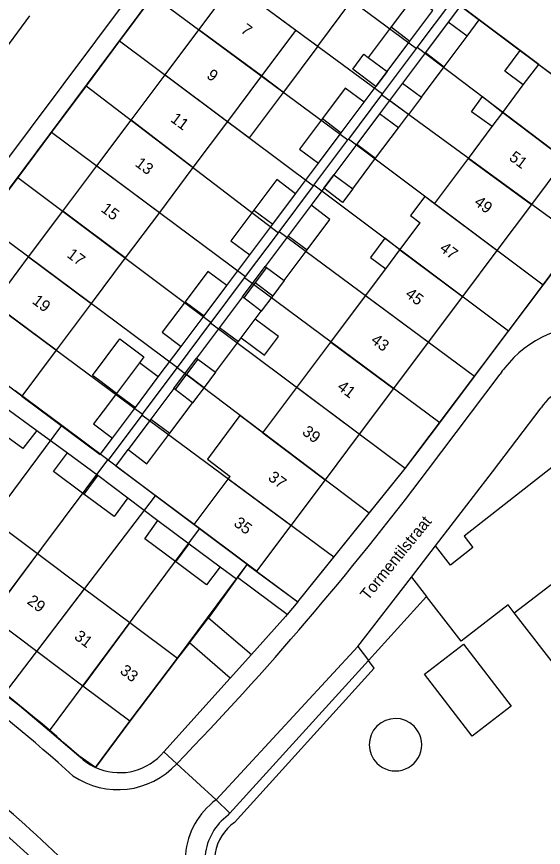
# Model space of a CAD drawing. Extents: x 194485 to 197793, y 468269 to 470822.
# Drawn here: x 195945.7 to 196000.9, y 469994.4 to 470081.5 of the extents above; entities that cross this region are included whole.
import ezdxf

# ---------------------------------------------------------------- set-up
doc = ezdxf.new("R2010")
doc.units = 0
for name, color, linetype in [('BGT grensvlak gebouwinstallatie plus 1', 7, 'Continuous'), ('BGT grensvlak onbegroeid terreindeel', 7, 'Continuous'), ('BGT grensvlak overig bouwwerk uitbreiding populatie', 7, 'Continuous'), ('BGT grensvlak pand op maaiveld', 7, 'Continuous'), ('BGT grensvlak pand op maaiveld LR', 7, 'Continuous'), ('BGT grensvlak wegdeel', 7, 'Continuous'), ('BGT tekst huisnummerreeks', 7, 'Continuous'), ('BGT tekst openbare ruimte label weg', 7, 'Continuous'), ('GEM grensvlak WOZ_BRK percelen', 7, 'Continuous')]:
    doc.layers.add(name, color=color, linetype=linetype)

msp = doc.modelspace()

# ---------------------------------------------------------------- linework, layer by layer
at = {"layer": 'BGT grensvlak gebouwinstallatie plus 1'}
for p, q in [((195992.933, 470079.494), (195994.217, 470081.207)), ((195977.275, 470078.438), (195973.685, 470073.638)), ((195996.88, 470075.837), (195998.493, 470078.004)), ((196000.442, 470076.544), (195998.493, 470078.004)), ((195998.829, 470074.388), (195996.88, 470075.837)), ((195971.387, 470075.326), (195973.685, 470073.638)), ((195986.169, 470074.578), (195984.79, 470072.736)), ((195988.146, 470073.098), (195986.784, 470071.279)), ((195993.404, 470071.573), (195994.548, 470073.163)), ((195994.548, 470073.163), (195996.67, 470071.503)), ((195984.79, 470072.736), (195983.766, 470071.369)), ((195986.784, 470071.279), (195984.79, 470072.736)), ((195985.744, 470069.889), (195986.784, 470071.279)), ((195995.576, 470070.041), (195993.404, 470071.573)), ((195984.301, 470058.309), (195982.803, 470056.307)), ((195985.901, 470057.109), (195984.301, 470058.309)), ((195982.803, 470056.307), (195984.403, 470055.107)), ((195971.921, 470055.258), (195970.72, 470053.654)), ((195973.761, 470053.88), (195972.56, 470052.276)), ((195970.72, 470053.654), (195969.519, 470052.049)), ((195970.72, 470053.654), (195972.56, 470052.276)), ((195972.56, 470052.276), (195971.359, 470050.671)), ((195953.683, 470043.928), (195956.556, 470047.757)), ((195956.556, 470047.757), (195959.069, 470045.871)), ((195959.069, 470045.871), (195958.595, 470045.246)), ((195964.726, 470045.646), (195963.528, 470044.044)), ((195966.566, 470044.268), (195965.368, 470042.667)), ((195954.288, 470043.474), (195953.683, 470043.928)), ((195956.196, 470042.042), (195954.288, 470043.474)), ((195963.528, 470044.044), (195962.329, 470042.442)), ((195963.528, 470044.044), (195965.368, 470042.667)), ((195965.368, 470042.667), (195964.17, 470041.065))]:
    msp.add_line(p, q, dxfattribs=at)
for points in [[(195994.217, 470081.207), (195992.24, 470082.688), (195990.956, 470080.974)], [(195984.549, 470075.784), (195983.378, 470074.22), (195980.953, 470076.036), (195982.123, 470077.6), (195982.572, 470077.264)], [(195967.82, 470070.557), (195970.122, 470068.835), (195973.689, 470073.604), (195971.387, 470075.326)], [(195980.958, 470063.494), (195979.892, 470062.07), (195977.914, 470063.55), (195978.98, 470064.974)]]:
    msp.add_lwpolyline(points, dxfattribs=at)
at = {"layer": 'BGT grensvlak onbegroeid terreindeel'}
for p, q in [((195968.757, 470022.581), (195965.819, 470018.505)), ((195963.843, 470015.898), (195962.601, 470014.26)), ((195957.597, 470007.658), (195953.99, 470002.83))]:
    msp.add_line(p, q, dxfattribs=at)
msp.add_lwpolyline([(195968.557, 469997.057), (195983.204, 470013.223), (195982.591, 470014.035)], dxfattribs=at)
for centre, radius, start, end in [((195985.43, 470005.199), 2.75, 45.01469, 224.98531), ((195985.43, 470005.199), 2.75, 224.98527, 45.01473), ((195971.432, 469992.991), 4.979, 125.26249, 215.44158)]:
    msp.add_arc(centre, radius, start, end, dxfattribs=at)
at = {"layer": 'BGT grensvlak overig bouwwerk uitbreiding populatie'}
for p, q in [((195973.168, 470048.003), (195970.724, 470049.823)), ((195969.254, 470047.859), (195971.704, 470046.034)), ((195971.704, 470046.034), (195973.168, 470048.003))]:
    msp.add_line(p, q, dxfattribs=at)
at = {"layer": 'BGT grensvlak pand op maaiveld'}
for p, q in [((195964.819, 470080.18), (195968.416, 470084.985)), ((195986.945, 470078.985), (195989.341, 470082.185)), ((195990.956, 470080.974), (195988.563, 470077.776)), ((195992.933, 470079.494), (195990.956, 470080.974)), ((195961.277, 470075.449), (195964.819, 470080.18)), ((195974.993, 470080.145), (195971.387, 470075.326)), ((195974.993, 470080.145), (195977.275, 470078.438)), ((195984.968, 470080.465), (195982.572, 470077.264)), ((195990.54, 470076.296), (195992.933, 470079.494)), ((195984.549, 470075.784), (195986.945, 470078.985)), ((195988.563, 470077.776), (195986.169, 470074.578)), ((195982.572, 470077.264), (195984.549, 470075.784)), ((195998.829, 470074.388), (196000.442, 470076.544)), ((196000.442, 470076.544), (196006.99, 470071.641)), ((195988.146, 470073.098), (195990.54, 470076.296)), ((195957.716, 470070.692), (195961.277, 470075.449)), ((195971.387, 470075.326), (195967.82, 470070.557)), ((195986.169, 470074.578), (195988.146, 470073.098)), ((195996.67, 470071.503), (195998.829, 470074.388)), ((195979.753, 470069.38), (195982.146, 470072.576)), ((195983.766, 470071.369), (195981.373, 470068.172)), ((195985.744, 470069.889), (195983.766, 470071.369)), ((195995.576, 470070.041), (195996.67, 470071.503)), ((195954.134, 470065.906), (195957.716, 470070.692)), ((195967.82, 470070.557), (195964.206, 470065.727)), ((195983.351, 470066.692), (195985.744, 470069.889)), ((195993.067, 470066.687), (195995.576, 470070.041)), ((195977.359, 470066.184), (195979.753, 470069.38)), ((195981.373, 470068.172), (195978.98, 470064.974)), ((195980.958, 470063.494), (195983.351, 470066.692)), ((195989.51, 470061.933), (195993.067, 470066.687)), ((196003.194, 470066.57), (195999.67, 470061.861)), ((195950.569, 470061.144), (195954.134, 470065.906)), ((195964.206, 470065.727), (195960.689, 470061.026)), ((195978.98, 470064.974), (195980.958, 470063.494)), ((195972.563, 470059.779), (195974.962, 470062.983)), ((195988.496, 470062.692), (195986.998, 470060.691)), ((195989.51, 470061.933), (195988.496, 470062.692)), ((195976.577, 470061.763), (195974.181, 470058.562)), ((195999.67, 470061.861), (195996.051, 470057.026)), ((195946.981, 470056.352), (195950.569, 470061.144)), ((195960.689, 470061.026), (195957.107, 470056.238)), ((195985.901, 470057.109), (195988.012, 470059.932)), ((195986.998, 470060.691), (195988.012, 470059.932)), ((195970.164, 470056.574), (195972.563, 470059.779)), ((195974.181, 470058.562), (195971.784, 470055.36)), ((195973.761, 470053.88), (195976.158, 470057.082)), ((195984.403, 470055.107), (195985.901, 470057.109)), ((195996.051, 470057.026), (195992.442, 470052.204)), ((195943.3, 470051.434), (195946.981, 470056.352)), ((195957.107, 470056.238), (195953.542, 470051.472)), ((195971.784, 470055.36), (195971.921, 470055.258)), ((195971.921, 470055.258), (195973.761, 470053.88)), ((195982.29, 470052.283), (195984.403, 470055.107)), ((195965.362, 470050.162), (195967.755, 470053.358)), ((195969.382, 470052.151), (195966.986, 470048.95)), ((195969.519, 470052.049), (195969.382, 470052.151)), ((195978.658, 470047.429), (195982.29, 470052.283)), ((195992.442, 470052.204), (195988.856, 470047.412)), ((195953.542, 470051.472), (195949.871, 470046.565)), ((195971.359, 470050.671), (195969.519, 470052.049)), ((195970.724, 470049.823), (195971.359, 470050.671)), ((195962.968, 470046.966), (195965.362, 470050.162)), ((195969.254, 470047.859), (195970.724, 470049.823)), ((195966.986, 470048.95), (195964.589, 470045.748)), ((195968.963, 470047.47), (195969.254, 470047.859)), ((195966.566, 470044.268), (195968.963, 470047.47)), ((195975.082, 470042.65), (195978.658, 470047.429)), ((195988.856, 470047.412), (195985.22, 470042.554)), ((195949.871, 470046.565), (195946.272, 470041.755)), ((195946.272, 470041.755), (195940.701, 470045.913)), ((195958.595, 470045.246), (195956.196, 470042.042)), ((195960.572, 470043.766), (195958.595, 470045.246)), ((195964.589, 470045.748), (195964.726, 470045.646)), ((195964.726, 470045.646), (195966.566, 470044.268)), ((195958.173, 470040.562), (195960.572, 470043.766)), ((195962.192, 470042.545), (195959.796, 470039.344)), ((195962.329, 470042.442), (195962.192, 470042.545)), ((195971.535, 470037.909), (195975.082, 470042.65)), ((195985.22, 470042.554), (195981.627, 470037.753)), ((195956.196, 470042.042), (195954.792, 470040.167)), ((195964.17, 470041.065), (195962.329, 470042.442)), ((195963.162, 470039.718), (195964.17, 470041.065)), ((195944.605, 470040.539), (195947.845, 470038.162)), ((195955.773, 470037.357), (195958.173, 470040.562)), ((195959.796, 470039.344), (195957.4, 470036.142)), ((195961.774, 470037.864), (195963.162, 470039.718)), ((195969.133, 470039.706), (195965.712, 470035.135)), ((195971.535, 470037.909), (195969.133, 470039.706)), ((195959.378, 470034.662), (195961.774, 470037.864)), ((195981.627, 470037.753), (195978.056, 470032.982)), ((195951.041, 470035.804), (195954.218, 470033.452)), ((195957.4, 470036.142), (195959.378, 470034.662)), ((195965.712, 470035.135), (195968.114, 470033.337)), ((195954.218, 470033.452), (195957.394, 470031.1)), ((195964.328, 470028.277), (195967.905, 470033.058)), ((195967.905, 470033.058), (195968.114, 470033.337)), ((195978.056, 470032.982), (195974.469, 470028.189)), ((195943.14, 470028.822), (195947.921, 470025.244)), ((195960.539, 470028.704), (195963.792, 470026.276)), ((195969.896, 470024.121), (195964.328, 470028.277)), ((195974.469, 470028.189), (195970.876, 470023.389)), ((195963.792, 470026.276), (195967.045, 470023.848)), ((195947.921, 470025.244), (195952.847, 470021.558)), ((195970.876, 470023.389), (195969.896, 470024.121)), ((195952.847, 470021.558), (195957.596, 470018.005)), ((195947.834, 470014.991), (195942.98, 470018.637)), ((195957.596, 470018.005), (195962.601, 470014.26)), ((195952.671, 470011.358), (195947.834, 470014.991)), ((195962.601, 470014.26), (195957.597, 470007.658)), ((195957.597, 470007.658), (195952.671, 470011.358))]:
    msp.add_line(p, q, dxfattribs=at)
for points in [[(195977.275, 470078.438), (195980.857, 470083.227), (195978.575, 470084.934)], [(195989.341, 470082.185), (195987.364, 470083.665), (195984.968, 470080.465)], [(195982.146, 470072.576), (195980.169, 470074.057), (195977.776, 470070.861)], [(195977.776, 470070.861), (195975.382, 470067.665), (195977.359, 470066.184)], [(195974.962, 470062.983), (195972.985, 470064.463), (195970.586, 470061.259)], [(195976.158, 470057.082), (195978.554, 470060.283), (195976.577, 470061.763)], [(195970.586, 470061.259), (195968.187, 470058.054), (195970.164, 470056.574)], [(195967.755, 470053.358), (195965.778, 470054.839), (195963.385, 470051.643)], [(195963.385, 470051.643), (195960.991, 470048.447), (195962.968, 470046.966)], [(195954.792, 470040.167), (195953.796, 470038.837), (195955.773, 470037.357)], [(195947.845, 470038.162), (195946.368, 470036.246), (195943.122, 470038.617)], [(195952.773, 470031.479), (195949.602, 470033.837), (195951.041, 470035.804)], [(195957.394, 470031.1), (195955.943, 470029.121), (195952.773, 470031.479)], [(195997.882, 470019.014), (196006.975, 470026.034), (196006.329, 470026.875), (196012.027, 470031.285)], [(195962.398, 470024.386), (195959.164, 470026.788), (195960.539, 470028.704)], [(195967.045, 470023.848), (195965.632, 470021.983), (195962.398, 470024.386)], [(196006.213, 470008.756), (196005.991, 470008.588), (195997.882, 470019.014)], [(195988.473, 470012.598), (195992.544, 470015.735), (195997.555, 470009.232), (195993.484, 470006.094), (195988.473, 470012.598)]]:
    msp.add_lwpolyline(points, dxfattribs=at)
at = {"layer": 'BGT grensvlak pand op maaiveld LR'}
for p, q in [((195968.416, 470084.985), (195974.993, 470080.145)), ((195971.387, 470075.326), (195964.819, 470080.18)), ((195984.968, 470080.465), (195986.945, 470078.985)), ((195988.563, 470077.776), (195990.54, 470076.296)), ((195961.277, 470075.449), (195967.82, 470070.557)), ((195996.67, 470071.503), (196003.194, 470066.57)), ((195964.206, 470065.727), (195957.716, 470070.692)), ((195977.776, 470070.861), (195979.753, 470069.38)), ((195981.373, 470068.172), (195983.351, 470066.692)), ((195993.067, 470066.687), (195999.67, 470061.861)), ((195954.134, 470065.906), (195960.689, 470061.026)), ((195996.051, 470057.026), (195989.51, 470061.933)), ((195957.107, 470056.238), (195950.569, 470061.144)), ((195970.586, 470061.259), (195972.563, 470059.779)), ((195974.181, 470058.562), (195976.158, 470057.082)), ((195985.901, 470057.109), (195992.442, 470052.204)), ((195946.981, 470056.352), (195953.542, 470051.472)), ((195988.856, 470047.412), (195982.29, 470052.283)), ((195949.871, 470046.565), (195943.3, 470051.434)), ((195963.385, 470051.643), (195965.362, 470050.162)), ((195966.986, 470048.95), (195968.963, 470047.47)), ((195978.658, 470047.429), (195985.22, 470042.554)), ((195981.627, 470037.753), (195975.082, 470042.65)), ((195956.196, 470042.042), (195958.173, 470040.562)), ((195959.796, 470039.344), (195961.774, 470037.864)), ((195971.535, 470037.909), (195978.056, 470032.982)), ((195954.218, 470033.452), (195952.773, 470031.479)), ((195974.469, 470028.189), (195967.905, 470033.058)), ((195962.398, 470024.386), (195963.792, 470026.276)), ((195947.921, 470025.244), (195942.98, 470018.637)), ((195947.834, 470014.991), (195952.847, 470021.558)), ((195957.596, 470018.005), (195952.671, 470011.358))]:
    msp.add_line(p, q, dxfattribs=at)
at = {"layer": 'BGT grensvlak wegdeel'}
for p, q in [((195974.92, 470106.953), (195933.611, 470051.753)), ((195976.921, 470106.453), (195935.048, 470050.256)), ((195942.384, 470075.212), (195947.116, 470081.647)), ((195998.493, 470078.004), (195994.217, 470081.207)), ((195982.146, 470072.576), (195984.549, 470075.784)), ((195974.962, 470062.983), (195977.359, 470066.184)), ((195978.98, 470064.974), (195976.577, 470061.763)), ((195967.755, 470053.358), (195970.164, 470056.574)), ((195969.382, 470052.151), (195971.784, 470055.36)), ((195960.572, 470043.766), (195962.968, 470046.966)), ((195962.192, 470042.545), (195964.589, 470045.748)), ((195988.772, 470033.945), (195996.401, 470044.073)), ((195995.591, 470033.8), (196000.704, 470040.54)), ((195947.845, 470038.162), (195951.041, 470035.804)), ((195989.635, 470026.064), (195995.591, 470033.8)), ((195957.394, 470031.1), (195960.539, 470028.704)), ((195987.111, 470022.786), (195989.635, 470026.064)), ((195967.045, 470023.848), (195968.757, 470022.581)), ((195969.896, 470024.121), (195968.867, 470022.73)), ((195970.876, 470023.389), (195975.178, 470020.17)), ((195968.867, 470022.73), (195968.757, 470022.581)), ((195974.092, 470018.854), (195968.867, 470022.73)), ((195981.493, 470015.489), (195987.111, 470022.786)), ((195987.111, 470022.786), (195988.678, 470020.753)), ((195982.591, 470014.035), (195988.678, 470020.753)), ((195975.178, 470020.17), (195974.092, 470018.854)), ((195963.843, 470015.898), (195965.819, 470018.505)), ((195965.819, 470018.505), (195970.34, 470014.666)), ((195968.103, 470012.178), (195963.843, 470015.898)), ((195981.493, 470015.489), (195966.62, 469999.424)), ((195970.34, 470014.666), (195968.103, 470012.178)), ((195981.493, 470015.489), (195982.591, 470014.035)), ((195982.591, 470014.035), (195968.084, 469998.024)), ((195968.103, 470012.178), (195961.144, 470004.443)), ((195960.829, 470004.093), (195961.144, 470004.443)), ((195961.144, 470004.443), (195962.515, 470003.212)), ((195953.99, 470002.83), (195952.252, 470004.029)), ((195962.515, 470003.212), (195966.62, 469999.424)), ((195966.62, 469999.424), (195968.084, 469998.024)), ((195967.885, 469997.805), (195968.084, 469998.024))]:
    msp.add_line(p, q, dxfattribs=at)
for points in [[(195975.178, 470020.17), (195986.315, 470033.988), (196000, 470052.194), (196011.36, 470067.495)], [(195946.272, 470041.755), (195954.482, 470035.627), (195955.773, 470037.357)], [(196011.014, 470041.983), (196008.519, 470039.509), (196007.491, 470038.705), (195992.637, 470027.082), (195993.553, 470025.894), (195991.19, 470024.045), (195989.635, 470026.064)], [(195964.328, 470028.277), (195956.107, 470034.414), (195957.4, 470036.142)], [(195997.882, 470019.014), (195997.247, 470019.857), (195992.303, 470016.047), (195988.678, 470020.753)], [(195974.092, 470018.854), (195973.914, 470018.639), (195970.34, 470014.666)], [(195949.372, 469991.442), (195942.041, 469998.063), (195939.727, 470000), (195937.397, 470001.882), (195932.608, 470005.545), (195927.734, 470009.008), (195922.653, 470012.355)]]:
    msp.add_lwpolyline(points, dxfattribs=at)
for centre, radius, start, end in [((196006.185, 470037.319), 11.889, 85.92175, 141.62935), ((196005.589, 470037.762), 11.147, 141.51125, 145.51426), ((196006.535, 470036.429), 7.135, 51.1204, 144.81446), ((195727.001, 470231.008), 327.655, 315.95433, 323.02727), ((195837.878, 469875.742), 171.869, 48.28163, 59.18938), ((195842.629, 469881.548), 162.403, 47.84637, 59.63857), ((195956.52, 470008.277), 6.006, 245.08706, 315.83949), ((195956.337, 470008.865), 8.374, 235.72765, 317.54004), ((195835.416, 469873.456), 166.063, 45.21033, 49.64271), ((195971.337, 469993.03), 7.946, 126.4147, 224.15422), ((195971.431, 469992.992), 5.979, 126.37808, 221.65483)]:
    msp.add_arc(centre, radius, start, end, dxfattribs=at)
at = {"layer": 'GEM grensvlak WOZ_BRK percelen'}
for p, q in [((195967.196, 470093.383), (195987.628, 470078.213)), ((195963.59, 470088.536), (195984.072, 470073.463)), ((195960.014, 470083.731), (195956.506, 470079.016)), ((195960.014, 470083.731), (195980.452, 470068.627)), ((195987.689, 470078.294), (195991.432, 470083.294)), ((195956.506, 470079.016), (195952.998, 470074.301)), ((195956.506, 470079.016), (195976.845, 470063.809)), ((195987.628, 470078.213), (195987.689, 470078.294)), ((196008.035, 470062.909), (195987.689, 470078.294)), ((195984.072, 470073.463), (195987.628, 470078.213)), ((195952.998, 470074.301), (195949.384, 470069.443)), ((195952.998, 470074.301), (195973.155, 470058.881)), ((195983.974, 470073.333), (195980.5, 470068.692)), ((195984.072, 470073.463), (195983.974, 470073.333)), ((196004.566, 470058.283), (195983.974, 470073.333)), ((195949.384, 470069.443), (195945.846, 470064.688)), ((195949.384, 470069.443), (195969.725, 470054.299)), ((195980.452, 470068.627), (195980.5, 470068.692)), ((196000.897, 470053.391), (195980.5, 470068.692)), ((195976.888, 470063.867), (195980.452, 470068.627)), ((195945.846, 470064.688), (195942.258, 470059.865)), ((195945.846, 470064.688), (195966.116, 470049.478)), ((195973.241, 470058.996), (195976.845, 470063.809)), ((195976.845, 470063.809), (195976.888, 470063.867)), ((195997.284, 470048.573), (195976.888, 470063.867)), ((195942.258, 470059.865), (195962.577, 470044.752)), ((195969.725, 470054.299), (195973.155, 470058.881)), ((195973.155, 470058.881), (195973.241, 470058.996)), ((195993.712, 470043.81), (195973.241, 470058.996)), ((196000.897, 470053.391), (196004.566, 470058.283)), ((195938.584, 470054.928), (195958.917, 470039.862)), ((195966.116, 470049.478), (195969.613, 470054.149)), ((195969.613, 470054.149), (195969.725, 470054.299)), ((195990.069, 470038.952), (195969.613, 470054.149)), ((195997.284, 470048.573), (196000.897, 470053.391)), ((195966.058, 470049.401), (195966.116, 470049.478)), ((195962.577, 470044.752), (195966.058, 470049.401)), ((195986.44, 470034.152), (195966.058, 470049.401)), ((195993.712, 470043.81), (195997.284, 470048.573)), ((195958.917, 470039.862), (195962.542, 470044.704)), ((195962.542, 470044.704), (195962.577, 470044.752)), ((195982.685, 470029.484), (195962.542, 470044.704)), ((195990.069, 470038.952), (195993.712, 470043.81)), ((195950.45, 470038.675), (195945.581, 470042.325)), ((195958.851, 470039.774), (195955.304, 470035.037)), ((195958.917, 470039.862), (195958.851, 470039.774)), ((195978.958, 470024.859), (195958.851, 470039.774)), ((195934.823, 470017.611), (195950.45, 470038.675)), ((195955.266, 470035.066), (195950.45, 470038.675)), ((195939.674, 470014.216), (195955.266, 470035.066)), ((195955.304, 470035.037), (195955.266, 470035.066)), ((195960.286, 470031.303), (195955.304, 470035.037)), ((195944.439, 470010.543), (195960.286, 470031.303)), ((195964.891, 470027.851), (195960.286, 470031.303)), ((195978.958, 470024.859), (195982.685, 470029.484)), ((195949.177, 470006.642), (195964.891, 470027.851)), ((195969.886, 470024.107), (195964.891, 470027.851))]:
    msp.add_line(p, q, dxfattribs=at)
for points in [[(195991.432, 470083.294), (196006.99, 470071.641), (196011.426, 470067.431), (196008.035, 470062.909)], [(195986.44, 470034.152), (195988.027, 470036.229), (195990.069, 470038.952)], [(195982.685, 470029.484), (195986.315, 470033.988), (195986.44, 470034.152)], [(195969.886, 470024.107), (195970.967, 470023.294), (195975.178, 470020.17), (195978.958, 470024.859)], [(195949.177, 470006.642), (195952.252, 470004.029), (195952.473, 470003.822), (195952.705, 470003.626), (195952.945, 470003.442), (195953.195, 470003.27), (195953.452, 470003.11), (195953.718, 470002.963), (195953.99, 470002.83), (195957.597, 470007.658), (195962.601, 470014.26), (195969.886, 470024.107)], [(195944.439, 470010.543), (195946.019, 470009.325), (195949.177, 470006.642)]]:
    msp.add_lwpolyline(points, dxfattribs=at)

# ---------------------------------------------------------------- texts
at = {"layer": 'BGT tekst huisnummerreeks'}
for s, rotation, p in [('7', 323.2, (195969.118, 470079.961)), ('9', 323.2, (195965.547, 470075.194)), ('11', 323.2, (195961.767, 470070.621)), ('51', 323.2, (195997.247, 470066.598)), ('13', 323.2, (195958.052, 470065.957)), ('15', 323.2, (195954.475, 470061.186)), ('49', 323.2, (195993.582, 470061.896)), ('47', 323.2, (195989.969, 470057.067)), ('17', 323.2, (195950.902, 470056.406)), ('19', 323.2, (195947.267, 470051.552)), ('45', 323.2, (195986.367, 470052.263)), ('43', 323.2, (195982.761, 470047.435)), ('41', 323.2, (195979.239, 470042.536)), ('39', 323.2, (195975.563, 470037.82)), ('37', 323.2, (195971.985, 470033.037)), ('35', 323.2, (195968.391, 470028.244)), ('29', 323.1, (195946.733, 470020.07)), ('31', 323.1, (195951.673, 470016.36)), ('33', 323.1, (195956.461, 470012.763))]:
    msp.add_text(s, height=1.2, rotation=rotation, dxfattribs=at).set_placement(p)
at = {"layer": 'BGT tekst openbare ruimte label weg'}
msp.add_text('Tormentilstraat', height=1.2, rotation=51, dxfattribs=at).set_placement((195982.544, 470020.261))

doc.saveas('drawing.dxf')
